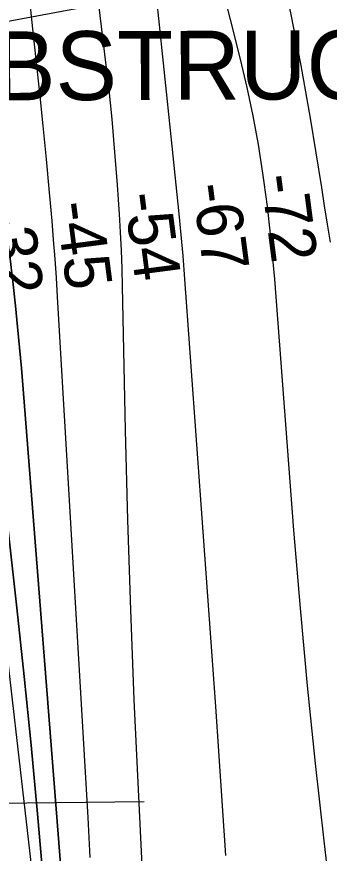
# Model space of a CAD drawing. Extents: x 3651524 to 3689615, y 505651 to 531377.
# Drawn here: x 3658014 to 3658467, y 526998 to 528211 of the extents above; entities that cross this region are included whole.
import ezdxf

# ---------------------------------------------------------------- set-up
doc = ezdxf.new("R2010")
doc.units = 0
for name, color, linetype in [('V-CHAN-NAID', 7, 'Continuous'), ('V-RIVR-RANG', 7, 'Continuous'), ('V-TOPO-DPTH', 7, 'Continuous'), ('V-TOPO-MAJR', 7, 'Continuous'), ('V-TOPO-MINR', 7, 'Continuous')]:
    doc.layers.add(name, color=color, linetype=linetype)

msp = doc.modelspace()

# ---------------------------------------------------------------- linework, layer by layer
at = {"layer": 'V-RIVR-RANG'}
for p, q in [((3657224.054, 528059.186), (3658207.008, 528243.039)), ((3657198.527, 527062.188), (3658198.473, 527072.559))]:
    msp.add_line(p, q, dxfattribs=at)
at = {"layer": 'V-TOPO-DPTH'}
for points in [[(3657927.623, 528376.161), (3657960.064, 528147.772), (3657966.027, 528106.611), (3657972.143, 528065.473), (3657978.487, 528024.369), (3657984.983, 527983.289), (3657994.222, 527925.9), (3657996.185, 527913.527), (3657998.112, 527901.148), (3657999.982, 527888.761), (3658001.816, 527876.368), (3658003.547, 527863.961), (3658005.176, 527851.542), (3658006.655, 527839.103), (3658008.034, 527826.652), (3658011.724, 527791.356), (3658014.757, 527761.237), (3658017.636, 527731.104), (3658020.285, 527700.95), (3658022.779, 527670.782), (3658091.132, 526803.733)], [(3658091.132, 526803.733), (3658022.779, 527670.782), (3658020.285, 527700.95), (3658017.636, 527731.104), (3658014.757, 527761.237), (3658011.724, 527791.356), (3658008.034, 527826.652), (3658006.655, 527839.103), (3658005.176, 527851.542), (3658003.547, 527863.961), (3658001.816, 527876.368), (3657999.982, 527888.761), (3657998.112, 527901.148), (3657996.185, 527913.527), (3657994.222, 527925.9), (3657984.983, 527983.289), (3657978.487, 528024.369), (3657972.143, 528065.473), (3657966.027, 528106.611), (3657960.064, 528147.772), (3657927.623, 528376.161)], [(3658029.553, 528259.388), (3658035.212, 528206.781), (3658041.523, 528148.749), (3658046.615, 528100.628), (3658051.521, 528052.489), (3658056.15, 528004.322), (3658060.592, 527956.136), (3658064.271, 527914.937), (3658066.608, 527887.328), (3658068.776, 527859.707), (3658070.69, 527832.067), (3658072.434, 527804.414), (3658113.205, 527107.141), (3658116.484, 527049.385), (3658119.634, 526991.621)], [(3658029.553, 528259.388), (3658035.212, 528206.781), (3658041.523, 528148.749), (3658046.615, 528100.628), (3658051.521, 528052.489), (3658056.15, 528004.322), (3658060.592, 527956.136), (3658064.271, 527914.937), (3658066.608, 527887.328), (3658068.776, 527859.707), (3658070.69, 527832.067), (3658072.434, 527804.414), (3658113.205, 527107.141), (3658116.484, 527049.385), (3658119.634, 526991.621)], [(3657894.852, 528229.298), (3657910.806, 528153.176), (3657924.473, 528076.609), (3657936.615, 527999.747), (3657952.404, 527889.06), (3657955.407, 527867.307), (3657958.278, 527845.536), (3657960.952, 527823.741), (3657963.495, 527801.929), (3658013.723, 527353.396), (3658024.435, 527253.851), (3658034.572, 527154.251), (3658043.848, 527054.567), (3658052.549, 526954.827)], [(3658052.549, 526954.827), (3658043.848, 527054.567), (3658034.572, 527154.251), (3658024.435, 527253.851), (3658013.723, 527353.396), (3657963.495, 527801.929), (3657960.952, 527823.741), (3657958.278, 527845.536), (3657955.407, 527867.307), (3657952.404, 527889.06), (3657936.615, 527999.747), (3657924.473, 528076.609), (3657910.806, 528153.176), (3657894.852, 528229.298)]]:
    msp.add_lwpolyline(points, dxfattribs=at)
at = {"layer": 'V-TOPO-MAJR'}
msp.add_lwpolyline([(3658132.863, 528224.606), (3658141.096, 528156.815), (3658146.462, 528109.479), (3658151.323, 528062.096), (3658155.426, 528014.642), (3658159.024, 527967.14), (3658161.918, 527924.412), (3658163.509, 527898.23), (3658164.858, 527872.037), (3658165.845, 527845.827), (3658166.589, 527819.607), (3658171.059, 527611.27), (3658174.401, 527480.893), (3658178.468, 527350.542), (3658183.622, 527220.228), (3658189.501, 527089.941), (3658203.266, 526810.745)], dxfattribs=at)
at = {"layer": 'V-TOPO-MINR'}
for points in [[(3657960.289, 529270.006), (3658008.906, 529199.8), (3658053.182, 529135.022), (3658096.927, 529069.891), (3658139.876, 529004.233), (3658182.292, 528938.222), (3658245.57, 528838.415), (3658255.087, 528821.673), (3658263.478, 528804.449), (3658270.182, 528786.499), (3658275.759, 528768.067), (3658376.138, 528367.806), (3658394.08, 528292.236), (3658410.745, 528216.402), (3658425.494, 528140.173), (3658438.966, 528063.679), (3658455.386, 527963.031), (3658459.637, 527936.655), (3658463.819, 527910.269), (3658467.899, 527883.867)], [(3658191.437, 528728.89), (3658337.625, 528149.164), (3658347.265, 528108.175), (3658356.022, 528067.013), (3658363.456, 528025.592), (3658370.008, 527983.998), (3658371.907, 527970.541), (3658376.51, 527935.508), (3658380.666, 527900.428), (3658384.152, 527865.274), (3658387.191, 527830.071), (3658415.112, 527466.093), (3658424.443, 527353.267), (3658434.668, 527240.527), (3658446.234, 527127.918), (3658458.694, 527015.395), (3658477.765, 526852.056)], [(3657927.623, 528376.161), (3657960.064, 528147.772), (3657966.027, 528106.611), (3657972.143, 528065.473), (3657978.487, 528024.369), (3657984.983, 527983.289), (3657994.222, 527925.9), (3657996.185, 527913.527), (3657998.112, 527901.148), (3657999.982, 527888.761), (3658001.816, 527876.368), (3658003.547, 527863.961), (3658005.176, 527851.542), (3658006.655, 527839.103), (3658008.034, 527826.652), (3658011.724, 527791.356), (3658014.757, 527761.237), (3658017.636, 527731.104), (3658020.285, 527700.95), (3658022.779, 527670.782), (3658091.132, 526803.733)], [(3657870.014, 528274.115), (3657885.967, 528183.736), (3657900.094, 528093.006), (3657932.374, 527862.703), (3657933.748, 527852.637), (3657935.072, 527842.565), (3657936.321, 527832.483), (3657937.522, 527822.395), (3658035.635, 526971.438)], [(3658029.553, 528259.388), (3658035.212, 528206.781), (3658041.523, 528148.749), (3658046.615, 528100.628), (3658051.521, 528052.489), (3658056.15, 528004.322), (3658060.592, 527956.136), (3658064.271, 527914.937), (3658066.608, 527887.328), (3658068.776, 527859.707), (3658070.69, 527832.067), (3658072.434, 527804.414), (3658113.205, 527107.141), (3658116.484, 527049.385), (3658119.634, 526991.621)], [(3657894.852, 528229.298), (3657910.806, 528153.176), (3657924.473, 528076.609), (3657936.615, 527999.747), (3657952.404, 527889.06), (3657955.407, 527867.307), (3657958.278, 527845.536), (3657960.952, 527823.741), (3657963.495, 527801.929), (3658013.723, 527353.396), (3658024.435, 527253.851), (3658034.572, 527154.251), (3658043.848, 527054.567), (3658052.549, 526954.827)], [(3658216.966, 528231.428), (3658224.205, 528162.017), (3658231.403, 528092.601), (3658238.574, 528023.182), (3658248.701, 527924.873), (3658250.697, 527904.599), (3658252.569, 527884.314), (3658254.257, 527864.012), (3658255.823, 527843.7), (3658301.741, 527210.347), (3658306.813, 527138.285), (3658311.682, 527066.209), (3658316.247, 526994.114)]]:
    msp.add_lwpolyline(points, dxfattribs=at)

# ---------------------------------------------------------------- texts
at = {"layer": 'V-CHAN-NAID'}
msp.add_text(' OBSTRUCTION (103.5)', height=100, rotation=0.184397, dxfattribs=at).set_placement((3657839.561, 528089.083))
at = {"layer": 'V-RIVR-RANG'}
for s, p in [('-72', (3658367.219, 527979.992)), ('-67', (3658268.097, 527966.766)), ('-54', (3658169.01, 527953.28)), ('-45', (3658069.854, 527940.316)), ('-32', (3657970.049, 527932.322))]:
    msp.add_text(s, height=67, rotation=277.439111, dxfattribs=at).set_placement(p)

doc.saveas('drawing.dxf')
